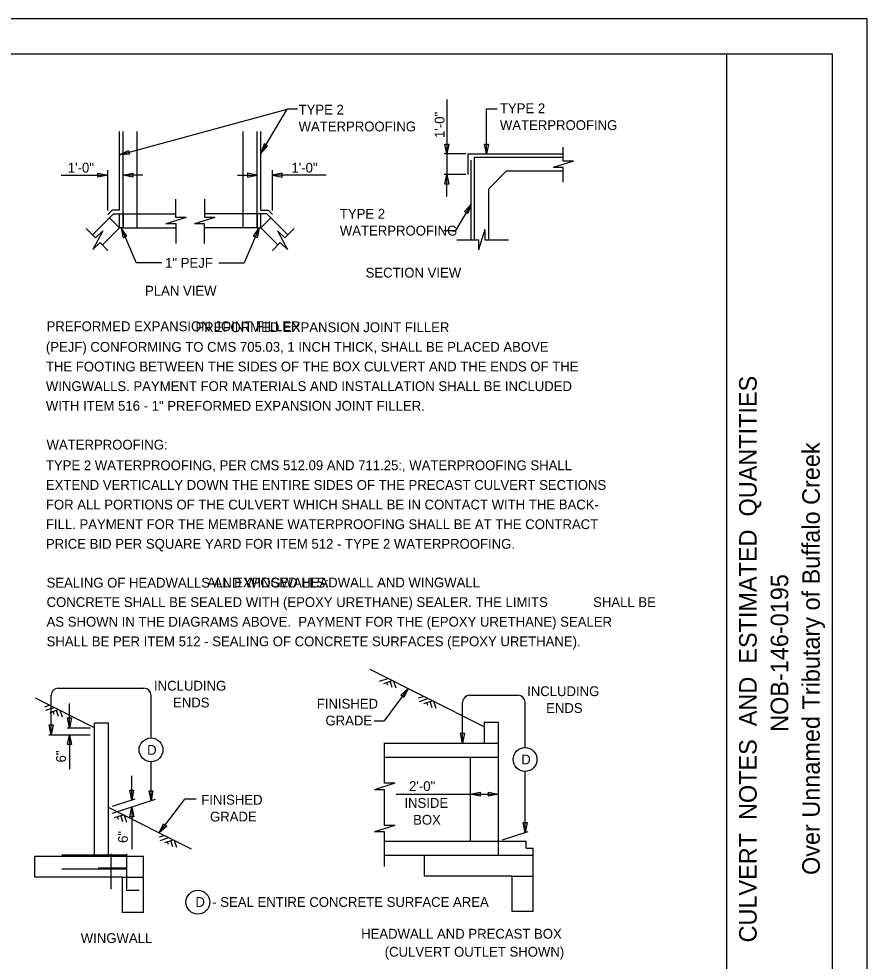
# Model space of a CAD drawing. Extents: x -1609 to 1184, y -412 to 394.
# Drawn here: x 636.54 to 660.73, y 252.66 to 279.54 of the extents above; entities that cross this region are included whole.
import ezdxf

# ---------------------------------------------------------------- set-up
doc = ezdxf.new("R2010")
doc.units = 0
for name, color, linetype in [('SH_Border', 7, 'Continuous'), ('SH_Cut_Line', 7, 'Continuous'), ('SH_Data', 7, 'Continuous'), ('ST_Details', 7, 'Continuous'), ('ST_Text', 7, 'Continuous'), ('XS_P_Finished_Grade', 7, 'Continuous')]:
    doc.layers.add(name, color=color, linetype=linetype)

msp = doc.modelspace()

# ---------------------------------------------------------------- linework, layer by layer
at = {"layer": 'SH_Border'}
msp.add_line((656.734, 236.538), (656.734, 278.538), dxfattribs=at)
msp.add_lwpolyline([(595.734, 278.538), (659.734, 278.538), (659.734, 236.538), (595.734, 236.538)], close=True, dxfattribs=at)
at = {"layer": 'SH_Cut_Line'}
msp.add_lwpolyline([(592.734, 235.538), (660.734, 235.538), (660.734, 279.538), (592.734, 279.538)], close=True, dxfattribs=at)
at = {"layer": 'SH_Data'}
for p, q in [((646.672, 259.513), (646.959, 259.513)), ((641.603, 257.279), (641.281, 257.279))]:
    msp.add_line(p, q, dxfattribs=at)
at = {"layer": 'ST_Details'}
for p, q in [((639.416, 274.077), (639.416, 276.326)), ((639.516, 273.576), (639.516, 276.326)), ((639.916, 273.576), (639.916, 276.326)), ((642.942, 273.576), (642.942, 276.326)), ((643.342, 273.576), (643.342, 276.326)), ((643.442, 274.077), (643.442, 276.326)), ((652.067, 275.483), (652.067, 275.875)), ((649.348, 275.688), (649.348, 275.1)), ((649.348, 275.688), (652.068, 275.688)), ((649.442, 273.239), (649.442, 275.511)), ((649.542, 273.239), (649.542, 275.591)), ((649.542, 275.591), (652.068, 275.591)), ((652.36, 275.483), (651.78, 275.299)), ((652.36, 275.483), (652.067, 275.483)), ((652.07, 275.299), (651.78, 275.299)), ((652.07, 274.879), (652.07, 275.299)), ((650.442, 275.191), (649.942, 274.691)), ((652.071, 275.191), (650.442, 275.191)), ((649.942, 273.236), (649.942, 274.691)), ((641.024, 273.872), (641.024, 274.397)), ((641.844, 273.872), (641.844, 274.397)), ((639.245, 273.977), (638.644, 273.376)), ((639.203, 274.077), (639.081, 273.954)), ((639.127, 273.859), (639.41, 273.576)), ((639.416, 274.077), (639.203, 274.077)), ((639.245, 273.977), (641.024, 273.977)), ((641.318, 273.872), (640.738, 273.688)), ((641.318, 273.872), (641.024, 273.872)), ((642.137, 273.872), (641.557, 273.688)), ((643.613, 273.977), (641.844, 273.977)), ((642.137, 273.872), (641.844, 273.872)), ((643.442, 274.077), (643.654, 274.077)), ((643.731, 273.859), (643.448, 273.576)), ((643.613, 273.977), (644.214, 273.376)), ((643.654, 274.077), (643.777, 273.954)), ((641.028, 273.688), (640.738, 273.688)), ((641.028, 273.131), (641.028, 273.688)), ((641.84, 273.688), (641.557, 273.688)), ((641.84, 273.131), (641.84, 273.688)), ((638.728, 273.291), (638.465, 273.558)), ((638.937, 273.496), (638.652, 272.959)), ((638.937, 273.496), (638.728, 273.291)), ((639.41, 273.576), (638.927, 273.093)), ((639.516, 273.576), (639.41, 273.576)), ((639.516, 273.576), (641.028, 273.576)), ((643.342, 273.576), (641.84, 273.576)), ((643.342, 273.576), (643.448, 273.576)), ((643.448, 273.576), (643.931, 273.093)), ((643.92, 273.496), (644.206, 272.959)), ((643.92, 273.496), (644.13, 273.291)), ((644.13, 273.291), (644.393, 273.558)), ((649.833, 273.529), (649.649, 272.949)), ((649.833, 273.529), (649.833, 273.236)), ((638.859, 273.162), (638.652, 272.959)), ((639.084, 272.933), (638.859, 273.162)), ((643.774, 272.933), (643.999, 273.162)), ((643.999, 273.162), (644.206, 272.959)), ((649.033, 273.239), (649.649, 273.239)), ((649.649, 273.239), (649.649, 272.949)), ((649.833, 273.236), (650.503, 273.236)), ((646.828, 260.649), (647.068, 260.728)), ((646.955, 260.586), (647.194, 260.665)), ((647.065, 260.53), (647.038, 260.613)), ((647.191, 260.467), (647.133, 260.644)), ((647.303, 260.447), (647.239, 260.642)), ((647.943, 260.17), (648.079, 260.215)), ((647.966, 260.072), (648.205, 260.151)), ((637.287, 259.918), (637.423, 259.963)), ((637.31, 259.821), (637.549, 259.9)), ((648.092, 260.009), (648.332, 260.088)), ((648.203, 259.953), (648.175, 260.036)), ((648.329, 259.889), (648.27, 260.067)), ((648.441, 259.87), (648.376, 260.065)), ((637.436, 259.757), (637.676, 259.836)), ((637.547, 259.701), (637.519, 259.784)), ((637.673, 259.638), (637.614, 259.816)), ((637.785, 259.618), (637.72, 259.814)), ((639.103, 259.454), (638.703, 259.454)), ((638.703, 255.654), (638.703, 259.454)), ((639.103, 255.654), (639.103, 259.454)), ((649.815, 259.483), (649.815, 258.883)), ((649.815, 259.483), (650.215, 259.483)), ((650.215, 259.483), (650.215, 258.883)), ((646.971, 257.736), (646.971, 258.885)), ((646.971, 258.883), (650.215, 258.883)), ((650.215, 258.883), (650.215, 255.683)), ((646.971, 258.483), (650.215, 258.483)), ((649.415, 258.483), (649.415, 256.083)), ((647.265, 257.736), (646.684, 257.552)), ((647.265, 257.736), (646.971, 257.736)), ((646.975, 257.552), (646.684, 257.552)), ((646.975, 256.533), (646.975, 257.552)), ((639.275, 256.759), (639.515, 256.838)), ((639.386, 256.704), (639.358, 256.787)), ((639.512, 256.64), (639.453, 256.818)), ((639.624, 256.621), (639.559, 256.816)), ((647.265, 256.533), (646.684, 256.35)), ((647.265, 256.533), (646.975, 256.533)), ((640.554, 256.204), (640.69, 256.249)), ((640.577, 256.106), (640.817, 256.185)), ((640.703, 256.043), (640.943, 256.122)), ((646.975, 256.35), (646.684, 256.35)), ((646.975, 255.363), (646.975, 256.35)), ((640.814, 255.987), (640.786, 256.07)), ((640.94, 255.924), (640.881, 256.101)), ((641.052, 255.904), (640.987, 256.099)), ((646.975, 256.083), (650.215, 256.083)), ((650.215, 256.083), (651.015, 256.083)), ((651.015, 255.883), (651.015, 256.083)), ((651.015, 255.883), (651.215, 255.883)), ((651.215, 254.083), (651.215, 255.883)), ((637.003, 255.654), (638.703, 255.654)), ((637.003, 255.054), (637.003, 255.654)), ((639.638, 255.687), (637.771, 255.687)), ((638.703, 255.654), (639.103, 255.654)), ((639.103, 255.654), (640.103, 255.654)), ((639.171, 255.72), (639.171, 254.719)), ((639.611, 255.72), (639.611, 254.719)), ((640.103, 254.054), (640.103, 255.654)), ((646.975, 255.683), (650.215, 255.683)), ((648.115, 255.683), (650.215, 255.683)), ((648.115, 255.083), (648.115, 255.683)), ((650.215, 255.683), (651.215, 255.683)), ((638.804, 255.321), (639.638, 255.321)), ((639.503, 255.054), (637.003, 255.054)), ((639.638, 255.287), (637.771, 255.287)), ((639.503, 255.054), (640.103, 255.054)), ((639.503, 254.054), (639.503, 255.054)), ((650.615, 255.083), (648.115, 255.083)), ((650.615, 255.083), (651.215, 255.083)), ((650.615, 254.083), (650.615, 255.083)), ((639.603, 254.687), (639.979, 254.687)), ((640.103, 254.054), (639.503, 254.054)), ((651.215, 254.083), (650.615, 254.083))]:
    msp.add_line(p, q, dxfattribs=at)
for points in [[(639.414, 273.977), (639.516, 273.977), (639.516, 273.576), (639.414, 273.576)], [(639.414, 273.977), (639.516, 273.977), (639.516, 273.576), (639.414, 273.576)], [(643.444, 273.977), (643.342, 273.977), (643.342, 273.576), (643.444, 273.576)], [(643.444, 273.977), (643.342, 273.977), (643.342, 273.576), (643.444, 273.576)]]:
    msp.add_lwpolyline(points, close=True, dxfattribs=at)
msp.add_lwpolyline([(639.638, 255.687), (638.838, 255.687)], dxfattribs=at)
at = {"layer": 'ST_Text'}
for p, q in [((648.748, 277.238), (648.748, 275.688)), ((639.416, 275.656), (644.199, 276.958)), ((643.442, 275.702), (644.199, 276.958)), ((644.493, 276.958), (644.199, 276.958)), ((649.882, 276.974), (650.187, 276.974)), ((649.882, 275.688), (649.882, 276.974)), ((649.295, 275.688), (648.669, 275.688)), ((648.748, 275.688), (648.748, 275.1)), ((639.081, 274.072), (639.081, 275.221)), ((643.777, 274.072), (643.777, 275.221)), ((637.75, 275.081), (639.081, 275.081)), ((640.076, 275.081), (639.516, 275.081)), ((642.782, 275.081), (643.342, 275.081)), ((645.308, 275.081), (643.777, 275.081)), ((649.295, 275.1), (648.669, 275.1)), ((648.748, 274.473), (648.748, 275.1)), ((649.442, 274.251), (648.992, 273.501)), ((639.466, 273.576), (639.891, 272.576)), ((643.399, 273.576), (642.974, 272.576)), ((648.667, 273.501), (648.992, 273.501)), ((640.621, 272.576), (639.891, 272.576)), ((642.244, 272.576), (642.974, 272.576)), ((637.667, 260.45), (640.113, 260.45)), ((647.649, 260.436), (646.959, 259.513)), ((637.467, 259.12), (637.467, 260.25)), ((640.313, 259.028), (640.313, 260.25)), ((649.399, 260.245), (650.779, 260.245)), ((637.991, 259.32), (637.991, 260.009)), ((649.199, 258.883), (649.199, 260.045)), ((650.979, 258.755), (650.979, 260.045)), ((637.399, 259.12), (638.582, 259.12)), ((637.925, 259.32), (638.582, 259.32)), ((637.991, 259.12), (637.991, 258.139)), ((640.315, 257.244), (640.315, 258.348)), ((650.979, 256.334), (650.979, 258.075)), ((639.764, 257.262), (639.764, 257.951)), ((639.211, 257.081), (639.866, 257.296)), ((639.211, 256.88), (640.439, 257.284)), ((640.545, 256.321), (641.281, 257.279)), ((647.303, 257.429), (649.415, 257.429)), ((649.415, 257.429), (650.215, 257.429)), ((639.764, 257.062), (639.764, 255.861)), ((650.34, 256.124), (651.065, 256.362))]:
    msp.add_line(p, q, dxfattribs=at)
for points in [[(639.701, 275.675), (639.416, 275.656), (639.671, 275.783)], [(643.538, 275.971), (643.442, 275.702), (643.634, 275.913)], [(648.804, 275.968), (648.748, 275.688), (648.692, 275.968)], [(649.938, 275.968), (649.882, 275.688), (649.826, 275.968)], [(638.801, 275.137), (639.081, 275.081), (638.801, 275.025)], [(639.796, 275.025), (639.516, 275.081), (639.796, 275.137)], [(643.062, 275.025), (643.342, 275.081), (643.062, 275.137)], [(644.057, 275.137), (643.777, 275.081), (644.057, 275.025)], [(648.692, 274.82), (648.748, 275.1), (648.804, 274.82)], [(649.25, 274.04), (649.442, 274.251), (649.346, 273.982)], [(639.628, 273.34), (639.466, 273.576), (639.524, 273.296)], [(643.238, 273.34), (643.399, 273.576), (643.341, 273.296)], [(647.437, 260.246), (647.649, 260.436), (647.526, 260.179)], [(637.522, 259.401), (637.467, 259.12), (637.41, 259.4)], [(638.045, 259.601), (637.991, 259.32), (637.933, 259.6)], [(637.936, 258.84), (637.991, 259.12), (638.048, 258.841)], [(649.251, 259.163), (649.199, 258.883), (649.139, 259.162)], [(639.818, 257.543), (639.764, 257.262), (639.706, 257.542)], [(640.369, 257.524), (640.315, 257.244), (640.257, 257.523)], [(649.695, 257.373), (649.415, 257.429), (649.695, 257.485)], [(649.935, 257.485), (650.215, 257.429), (649.935, 257.373)], [(639.71, 256.782), (639.764, 257.062), (639.822, 256.783)], [(640.76, 256.509), (640.545, 256.321), (640.671, 256.578)], [(651.036, 256.614), (650.979, 256.334), (650.924, 256.614)]]:
    msp.add_lwpolyline(points, close=True, dxfattribs=at)
for centre in [(640.313, 258.688), (650.979, 258.415), (641.65, 254.344)]:
    msp.add_circle(centre, 0.34, dxfattribs=at)
for centre, start, end in [((637.667, 260.25), 90, 180), ((640.113, 260.25), 0, 90), ((649.399, 260.045), 90, 180), ((650.779, 260.045), 0, 90)]:
    msp.add_arc(centre, 0.2, start, end, dxfattribs=at)
at = {"layer": 'XS_P_Finished_Grade'}
for p, q in [((649.815, 259.349), (646.558, 260.984)), ((638.703, 259.32), (637.015, 260.168)), ((641.468, 255.858), (639.103, 257.045))]:
    msp.add_line(p, q, dxfattribs=at)

# ---------------------------------------------------------------- texts
at = {"layer": 'SH_Data'}
for s, p in [('TYPE 2', (644.522, 276.808)), ('TYPE 2', (650.262, 276.847)), ('WATERPROOFING', (644.522, 276.328)), ('WATERPROOFING', (650.262, 276.367)), ('1\'-0"', (637.94, 275.153)), ('1\'-0"', (644.317, 275.153)), ('TYPE 2', (645.698, 273.838)), ('WATERPROOFING', (645.698, 273.358)), ('1" PEJF', (640.716, 272.438)), ('SECTION VIEW', (646.432, 272.159)), ('PLAN VIEW', (640.143, 271.645)), ('PREFORMED EXPANSION JOINT FILLER:', (637.335, 270.63)), ('                                         PREFORMED EXPANSION JOINT FILLER', (637.316, 270.602)), ('(PEJF) CONFORMING TO CMS 705.03, 1 INCH THICK, SHALL BE PLACED ABOVE', (637.316, 270.042)), ('THE FOOTING BETWEEN THE SIDES OF THE BOX CULVERT AND THE ENDS OF THE', (637.316, 269.482)), ('WINGWALLS. PAYMENT FOR MATERIALS AND INSTALLATION SHALL BE INCLUDED', (637.316, 268.922)), ('WITH ITEM 516 - 1" PREFORMED EXPANSION JOINT FILLER.', (637.316, 268.362)), ('WATERPROOFING:', (637.335, 267.254)), ('TYPE 2 WATERPROOFING, PER CMS 512.09 AND 711.25:, WATERPROOFING SHALL', (637.316, 266.665)), ('EXTEND VERTICALLY DOWN THE ENTIRE SIDES OF THE PRECAST CULVERT SECTIONS', (637.316, 266.105)), ('FOR ALL PORTIONS OF THE CULVERT WHICH SHALL BE IN CONTACT WITH THE BACK-', (637.316, 265.545)), ('FILL. PAYMENT FOR THE MEMBRANE WATERPROOFING SHALL BE AT THE CONTRACT', (637.316, 264.985)), ('PRICE BID PER SQUARE YARD FOR ITEM 512 - TYPE 2 WATERPROOFING.', (637.316, 264.425)), ('SEALING OF HEADWALLS AND WINGWALLS:', (637.335, 263.317)), ('                                            ALL EXPOSED HEADWALL AND WINGWALL', (637.335, 263.323)), ('CONCRETE SHALL BE SEALED WITH (EPOXY URETHANE) SEALER. THE LIMITS ', (637.335, 262.763)), ('SHALL BE', (652.92, 262.763)), ('AS SHOWN IN THE DIAGRAMS ABOVE.  PAYMENT FOR THE (EPOXY URETHANE) SEALER', (637.335, 262.203)), ('SHALL BE PER ITEM 512 - SEALING OF CONCRETE SURFACES (EPOXY URETHANE).', (637.335, 261.643)), ('INCLUDING', (640.399, 260.379)), ('INCLUDING', (651.038, 260.222)), ('ENDS', (640.941, 259.899)), ('FINISHED', (645.04, 259.865)), ('ENDS', (651.58, 259.742)), ('GRADE', (645.288, 259.385)), ('D', (640.204, 258.548)), ('D', (650.87, 258.275)), ('2\'-0"', (647.672, 257.515)), ('FINISHED', (641.747, 257.126)), ('INSIDE', (647.539, 257.035)), ('GRADE', (641.995, 256.646)), ('BOX', (647.787, 256.555)), ('D  - SEAL ENTIRE CONCRETE SURFACE AREA', (641.581, 254.21)), ('WINGWALL', (638.31, 253.18)), ('HEADWALL AND PRECAST BOX', (646.304, 253.305)), ('(CULVERT OUTLET SHOWN)', (646.978, 252.791))]:
    msp.add_text(s, height=0.28, dxfattribs=at).set_placement(p)
for s, height, p in [('1\'-0"', 0.28, (648.683, 276.14)), ('CULVERT  NOTES  AND  ESTIMATED  QUANTITIES', 0.5, (657.584, 253.197)), ('Over Unnamed Tributary of Buffalo Creek', 0.5, (659.384, 255.121)), ('NOB-146-0195', 0.5, (658.484, 259.203)), ('6"', 0.28, (637.885, 258.33)), ('6"', 0.28, (639.653, 256.035))]:
    msp.add_text(s, height=height, rotation=90, dxfattribs=at).set_placement(p)

doc.saveas('drawing.dxf')
